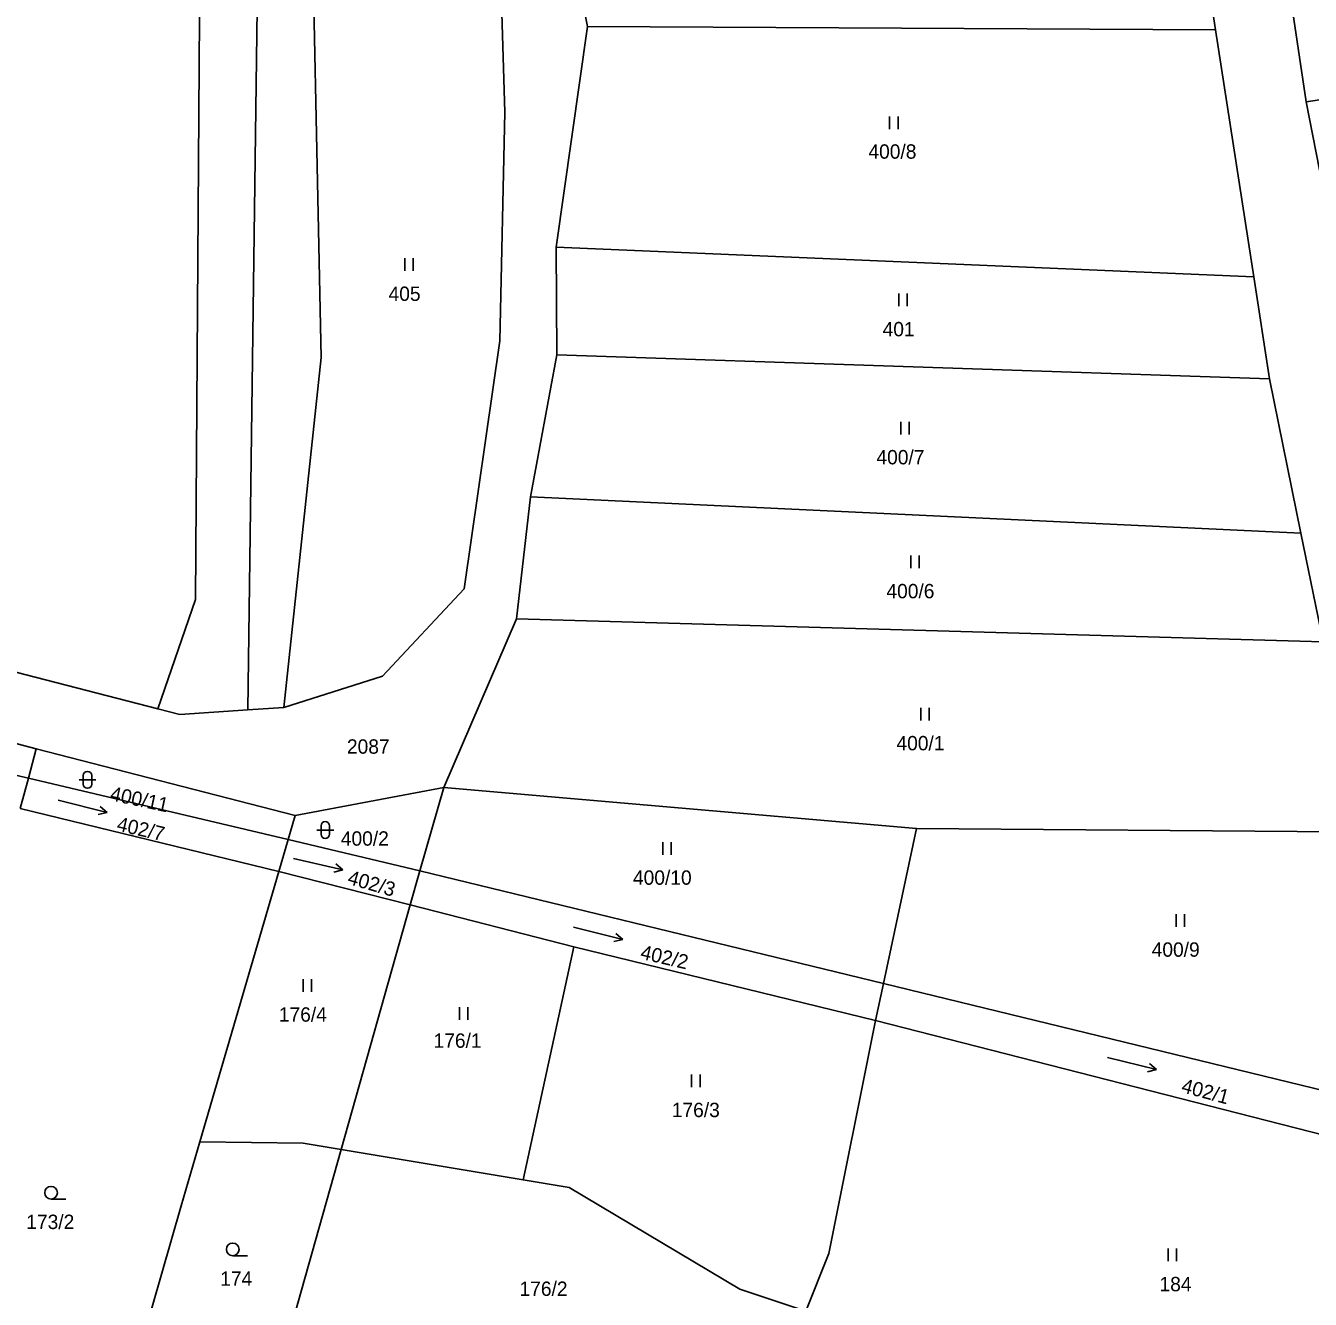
# Model space of a CAD drawing. Extents: x -755528 to -748832, y -1118122 to -1111095.
# Drawn here: x -750835.2 to -750683.1, y -1113288.6 to -1113137.8 of the extents above; entities that cross this region are included whole.
import ezdxf

# ---------------------------------------------------------------- set-up
doc = ezdxf.new("R2010")
doc.units = 0
for name, color, linetype in [('DZ_DO_PUPFL', 7, 'Continuous'), ('DZ_NAD_ZPF', 7, 'Continuous'), ('TZ_UMVŽST', 7, 'Continuous')]:
    doc.layers.add(name, color=color, linetype=linetype)

msp = doc.modelspace()

# ---------------------------------------------------------------- linework, layer by layer
at = {"layer": 'DZ_NAD_ZPF'}
for p, q in [((-750683.57, -1113146.84), (-750689.13, -1113109.81)), ((-750683.57, -1113146.84), (-750551.67, -1113127.11)), ((-750768.69, -1113137.91), (-750769.77, -1113132.33)), ((-750695.36, -1113131.52), (-750694.31, -1113138.31)), ((-750772.4, -1113164.02), (-750768.69, -1113137.91)), ((-750768.69, -1113137.91), (-750694.31, -1113138.31)), ((-750694.31, -1113138.31), (-750689.77, -1113167.54)), ((-750677.35, -1113178.84), (-750683.57, -1113146.84)), ((-750772.29, -1113176.8), (-750772.4, -1113164.02)), ((-750772.4, -1113164.02), (-750689.77, -1113167.54)), ((-750689.77, -1113167.54), (-750687.94, -1113179.64)), ((-750775.43, -1113193.58), (-750772.29, -1113176.8)), ((-750687.94, -1113179.64), (-750772.29, -1113176.8)), ((-750687.94, -1113179.64), (-750684.21, -1113197.91)), ((-750777.09, -1113208.06), (-750775.43, -1113193.58)), ((-750684.21, -1113197.91), (-750775.43, -1113193.58)), ((-750684.21, -1113197.91), (-750681.59, -1113210.75)), ((-750777.09, -1113208.06), (-750785.7, -1113228.01)), ((-750681.59, -1113210.75), (-750777.09, -1113208.06)), ((-750867.27, -1113214.85), (-750833.95, -1113223.43)), ((-750868.27, -1113219.02), (-750834.88, -1113226.91)), ((-750808.88, -1113218.82), (-750804.64, -1113218.53)), ((-750834.88, -1113226.91), (-750833.95, -1113223.43)), ((-750833.95, -1113223.43), (-750803.29, -1113231.33)), ((-750835.84, -1113230.49), (-750834.88, -1113226.91)), ((-750834.88, -1113226.91), (-750804.12, -1113234.18)), ((-750785.7, -1113228.01), (-750803.29, -1113231.33)), ((-750788.53, -1113237.87), (-750785.7, -1113228.01)), ((-750785.7, -1113228.01), (-750729.72, -1113232.88)), ((-750805.22, -1113237.94), (-750835.84, -1113230.49)), ((-750803.29, -1113231.33), (-750804.12, -1113234.18)), ((-750804.12, -1113234.18), (-750805.22, -1113237.94)), ((-750804.12, -1113234.18), (-750788.53, -1113237.87)), ((-750729.72, -1113232.88), (-750733.65, -1113251.23)), ((-750729.72, -1113232.88), (-750670.62, -1113233.35)), ((-750814.59, -1113269.96), (-750805.22, -1113237.94)), ((-750789.67, -1113241.92), (-750805.22, -1113237.94)), ((-750788.53, -1113237.87), (-750789.67, -1113241.92)), ((-750788.53, -1113237.87), (-750733.65, -1113251.23)), ((-750789.67, -1113241.92), (-750797.85, -1113270.89)), ((-750770.3, -1113246.89), (-750789.67, -1113241.92)), ((-750776.29, -1113274.48), (-750770.3, -1113246.89)), ((-750734.58, -1113255.6), (-750770.3, -1113246.89)), ((-750733.65, -1113251.23), (-750734.58, -1113255.6)), ((-750733.65, -1113251.23), (-750667.78, -1113267.27)), ((-750667.34, -1113272.82), (-750734.58, -1113255.6)), ((-750797.85, -1113270.89), (-750776.29, -1113274.48))]:
    msp.add_line(p, q, dxfattribs=at)
for points in [[(-750831.76, -1112887.07), (-750825.94, -1112886.76), (-750807.78, -1113135.86), (-750808.88, -1113218.82)], [(-750823.06, -1113009.05), (-750821.32, -1113049.25), (-750814.62, -1113136.78), (-750815.1, -1113205.77), (-750819.55, -1113218.7)], [(-750804.64, -1113218.53), (-750800.21, -1113177.11), (-750801.58, -1113110.91), (-750790.26, -1113110.65)], [(-750778.85, -1113135.02), (-750778.47, -1113148.06), (-750779.04, -1113175.14), (-750783.3, -1113204.49), (-750792.94, -1113214.82), (-750804.64, -1113218.53)], [(-750819.55, -1113218.7), (-750843.58, -1113212.52), (-750865.38, -1113206.32), (-750878.13, -1113202.01), (-750888.55, -1113198.96)], [(-750819.55, -1113218.7), (-750816.93, -1113219.38), (-750808.88, -1113218.82)], [(-750742.83, -1113290), (-750740.12, -1113283.2), (-750734.58, -1113255.6)], [(-750822.53, -1113297.46), (-750816.79, -1113277.55), (-750814.59, -1113269.96)], [(-750797.85, -1113270.89), (-750802.33, -1113270.14), (-750814.59, -1113269.96)], [(-750806.66, -1113301.51), (-750804.72, -1113295.23), (-750797.85, -1113270.89)], [(-750742.83, -1113290), (-750750.66, -1113287.42), (-750770.83, -1113275.39), (-750776.29, -1113274.48)]]:
    msp.add_lwpolyline(points, dxfattribs=at)
at = {"layer": 'TZ_UMVŽST'}
for p, q in [((-750732.901, -1113150.08), (-750732.901, -1113148.58)), ((-750731.9, -1113150.08), (-750731.9, -1113148.58)), ((-750790.321, -1113166.85), (-750790.321, -1113165.35)), ((-750789.32, -1113166.85), (-750789.32, -1113165.35)), ((-750731.821, -1113171.04), (-750731.821, -1113169.54)), ((-750730.82, -1113171.04), (-750730.82, -1113169.54)), ((-750731.581, -1113186.2), (-750731.581, -1113184.7)), ((-750730.58, -1113186.2), (-750730.58, -1113184.7)), ((-750730.401, -1113202.06), (-750730.401, -1113200.56)), ((-750729.4, -1113202.06), (-750729.4, -1113200.56)), ((-750729.211, -1113220.06), (-750729.211, -1113218.56)), ((-750728.21, -1113220.06), (-750728.21, -1113218.56)), ((-750828.381, -1113226.601), (-750828.381, -1113227.602)), ((-750827.379, -1113227.602), (-750827.379, -1113226.601)), ((-750828.881, -1113227.101), (-750826.879, -1113227.101)), ((-750831.366, -1113229.517), (-750825.545, -1113230.968)), ((-750825.545, -1113230.968), (-750826.614, -1113231.218)), ((-750825.545, -1113230.968), (-750826.371, -1113230.245)), ((-750800.231, -1113232.551), (-750800.231, -1113233.552)), ((-750799.229, -1113233.552), (-750799.229, -1113232.551)), ((-750800.731, -1113233.051), (-750798.729, -1113233.051)), ((-750759.761, -1113235.98), (-750759.761, -1113234.48)), ((-750758.76, -1113235.98), (-750758.76, -1113234.48)), ((-750803.498, -1113236.427), (-750797.652, -1113237.777)), ((-750797.652, -1113237.777), (-750798.491, -1113237.069)), ((-750797.652, -1113237.777), (-750798.717, -1113238.046)), ((-750698.991, -1113244.5), (-750698.991, -1113243)), ((-750697.99, -1113244.5), (-750697.99, -1113243)), ((-750770.326, -1113244.557), (-750764.505, -1113246.008)), ((-750764.505, -1113246.008), (-750765.574, -1113246.258)), ((-750764.505, -1113246.008), (-750765.331, -1113245.285)), ((-750802.341, -1113252.19), (-750802.341, -1113250.69)), ((-750801.34, -1113252.19), (-750801.34, -1113250.69)), ((-750783.831, -1113255.52), (-750783.831, -1113254.02)), ((-750782.83, -1113255.52), (-750782.83, -1113254.02)), ((-750707.126, -1113259.967), (-750701.305, -1113261.418)), ((-750701.305, -1113261.418), (-750702.374, -1113261.668)), ((-750701.305, -1113261.418), (-750702.131, -1113260.695)), ((-750756.351, -1113263.49), (-750756.351, -1113261.99)), ((-750755.35, -1113263.49), (-750755.35, -1113261.99)), ((-750832.193, -1113276.74), (-750830.443, -1113276.74)), ((-750699.921, -1113284.11), (-750699.921, -1113282.61)), ((-750698.92, -1113284.11), (-750698.92, -1113282.61)), ((-750810.683, -1113283.46), (-750808.933, -1113283.46))]:
    msp.add_line(p, q, dxfattribs=at)
for centre in [(-750832.1929, -1113275.9898), (-750810.6829, -1113282.7098)]:
    msp.add_circle(centre, 0.75, dxfattribs=at)
for centre, start, end in [((-750827.88, -1113226.6009), 0, 180), ((-750827.88, -1113227.6009), 180, 359.987886), ((-750799.73, -1113232.5509), 0, 180), ((-750799.73, -1113233.5509), 180, 359.987886)]:
    msp.add_arc(centre, 0.5, start, end, dxfattribs=at)

# ---------------------------------------------------------------- texts
at = {"layer": 'DZ_DO_PUPFL'}
for s, p in [('400/8', (-750735.418, -1113153.56)), ('405', (-750792.235, -1113170.4)), ('401', (-750733.735, -1113174.59)), ('400/7', (-750734.468, -1113189.75)), ('400/6', (-750733.288, -1113205.61)), ('400/1', (-750732.098, -1113223.61)), ('2087', (-750797.164, -1113224.01)), ('400/2', (-750797.888, -1113234.9)), ('400/10', (-750763.297, -1113239.53)), ('400/9', (-750701.878, -1113248.05)), ('176/4', (-750805.228, -1113255.74)), ('176/1', (-750786.908, -1113258.83)), ('176/3', (-750758.7, -1113267.04)), ('173/2', (-750835.13, -1113280.29)), ('174', (-750812.17, -1113287.01)), ('184', (-750700.95, -1113287.66)), ('176/2', (-750776.73, -1113288.21))]:
    msp.add_text(s, height=1.7, dxfattribs=at).set_placement(p)
for s, rotation, p in [('400/11', 348, (-750825.298, -1113229.51)), ('402/7', 347, (-750824.515, -1113233.096)), ('402/3', 344, (-750797.195, -1113239.397)), ('402/2', 347, (-750762.515, -1113248.276)), ('402/1', 345, (-750698.466, -1113264.067))]:
    msp.add_text(s, height=1.7, rotation=rotation, dxfattribs=at).set_placement(p)

doc.saveas('drawing.dxf')
